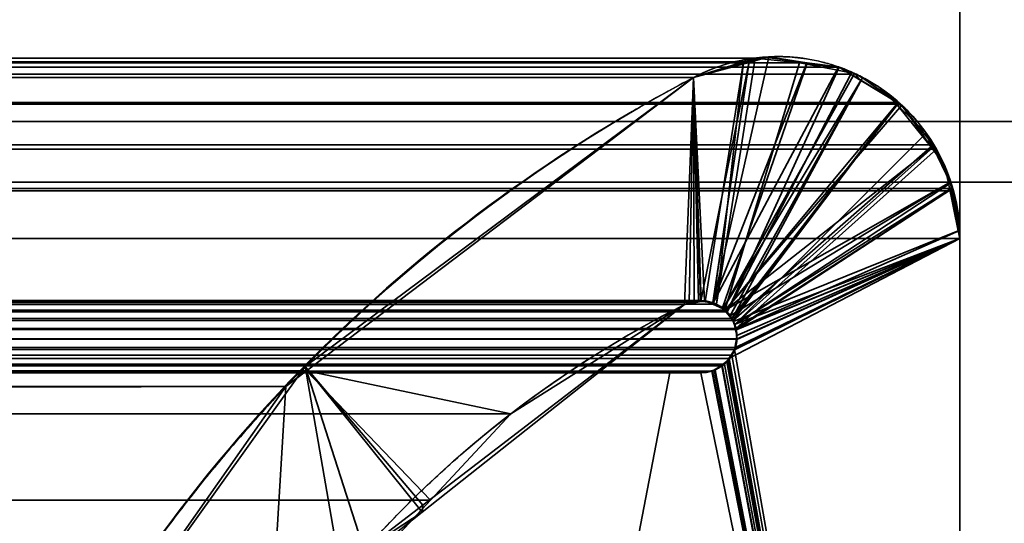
# Model space of a CAD drawing. Header units: millimetres. Extents: x -590 to 3690, y -120 to 127.
# Tile 551 of 656: x 1979.62 to 1983.68, y 9.59 to 11.67. Entities that reach past the tile are written whole.
import ezdxf

# ---------------------------------------------------------------- set-up
doc = ezdxf.new("R2010")
doc.units = ezdxf.units.MM
doc.layers.add('152', color=7, linetype='Continuous', true_color=0xffffff)

# ---------------------------------------------------------------- blocks, each defined once
blk = doc.blocks.new('UG_SURFACE_002')
at = {"layer": '152', "color": 252, "linetype": 'Continuous', "lineweight": 35}
for points in [[(2165, -31.2, 2203.0001), (2165, 108.2, 2203.0001), (835, 108.2, 2203.0001), (835, -31.2, 2203.0001)], [(985, -31.2, 2053), (985, 108.2, 2053), (2015.0001, 108.2, 2053), (2015.0001, -31.2, 2053)]]:
    blk.add_3dface(points, dxfattribs=at)
blk = doc.blocks.new('UG_SURFACE_097')
at = {"layer": '152', "color": 254, "linetype": 'Continuous', "lineweight": 35}
for points in [[(1999.75, -35, 2033.2501), (1999.75, 111.75, 2033.2501), (1000.25, 111.75, 2033.2501), (1000.25, -35, 2033.2501)], [(1987.5, 81, 2020.9999), (1975.75, 5, 2009.2499), (1975.75, 106.75, 2009.2499), (1975.8017, 107.1383, 2009.3017)], [(1975.75, 5, 2009.2499), (1987.5, 81, 2020.9999), (1979.5001, 13, 2013)], [(1992, 16, 2025.5001), (1992, -33, 2025.5001), (1008, -33, 2025.5001), (1008, 16, 2025.5001)], [(1987.5, 5, 2020.9999), (1987.5, 16, 2020.9999), (1012.5, 16, 2020.9999), (1012.5, 5, 2020.9999)], [(1987.5, 16, 2020.9999), (1987.5, 5, 2020.9999), (1983.5, 5, 2017), (1983.5, 13, 2017)], [(1983.5, 13, 2017), (1983.5, 5, 2017), (1016.5, 5, 2017), (1016.5, 13, 2017)]]:
    blk.add_3dface(points, dxfattribs=at)
blk = doc.blocks.new('UG_SURFACE_100')
at = {"layer": '152', "color": 254, "linetype": 'Continuous', "lineweight": 35}
for points in [[(1975.7978, 107.0496, 2009.2976), (1975.75, 106.75, 2009.2499), (1975.75, 5, 2009.2499), (1987.5, 81, 2020.9999)], [(1979.5001, 13, 2013), (1987.5, 81, 2020.9999), (1975.75, 5, 2009.2499)], [(1987.5, 16, -7), (1987.5, 5, -7), (1983.5, 5, -7), (1983.5, 13, -7)], [(1983.5, 13, 2017), (1983.5, 5, 2017), (1987.5, 5, 2020.9999), (1987.5, 16, 2020.9999)], [(1983.5, 13, -7), (1983.5, 5, -7), (1983.5, 5, 2017), (1983.5, 13, 2017)]]:
    blk.add_3dface(points, dxfattribs=at)
blk = doc.blocks.new('UG_SURFACE_127')
at = {"layer": '152', "color": 46, "linetype": 'Continuous', "lineweight": 35}
for points in [[(1017.345, 11.5126, 2016.155), (1017.1622, 11.4928, 2016.3379), (1982.8378, 11.4928, 2016.3379)], [(1017.345, 11.5126, 2016.155), (1982.8378, 11.4928, 2016.3379), (1982.655, 11.5126, 2016.155)], [(1982.655, 11.5126, 2016.155), (1982.6061, 11.4972, 2016.1061), (1017.3939, 11.4972, 2016.1061), (1017.345, 11.5126, 2016.155)], [(1982.6061, 11.4972, 2016.1061), (1982.655, 11.5126, 2016.155), (1982.4945, 10.4968, 2015.9945), (1982.4941, 10.4968, 2015.9941)], [(1982.5294, 10.4714, 2016.0294), (1982.4945, 10.4968, 2015.9945), (1982.655, 11.5126, 2016.155), (1982.8378, 11.4928, 2016.3379)], [(1016.9986, 11.475, 2016.5014), (1016.951, 11.4463, 2016.5491), (1983.049, 11.4463, 2016.5491)], [(1983.0014, 11.475, 2016.5014), (1982.8378, 11.4928, 2016.3379), (1017.1622, 11.4928, 2016.3379), (1016.9986, 11.475, 2016.5014)], [(1016.9986, 11.475, 2016.5014), (1983.049, 11.4463, 2016.5491), (1983.0014, 11.475, 2016.5014)], [(1017.3939, 11.4972, 2016.1061), (1982.6061, 11.4972, 2016.1061), (1982.3996, 11.4321, 2015.8994), (1017.6004, 11.4321, 2015.8994)], [(1982.4476, 10.5071, 2015.9476), (1982.4284, 10.5113, 2015.9285), (1982.3996, 11.4321, 2015.8994), (1982.6061, 11.4972, 2016.1061)], [(1982.6061, 11.4972, 2016.1061), (1982.4941, 10.4968, 2015.9941), (1982.4476, 10.5071, 2015.9476)], [(1982.5382, 10.4651, 2016.0382), (1982.5294, 10.4714, 2016.0294), (1982.8378, 11.4928, 2016.3379), (1983.0014, 11.475, 2016.5014)], [(1983.0014, 11.475, 2016.5014), (1983.049, 11.4463, 2016.5491), (1982.5382, 10.4651, 2016.0382)], [(1016.7549, 11.3286, 2016.7451), (1983.2451, 11.3286, 2016.7451), (1983.049, 11.4463, 2016.5491), (1016.951, 11.4463, 2016.5491)], [(1017.6004, 11.4321, 2015.8994), (1982.3996, 11.4321, 2015.8994), (1980.8016, 10.2216, 2014.3015)], [(1980.8016, 10.2216, 2014.3015), (1019.189, 10.1941, 2014.3108), (1017.6004, 11.4321, 2015.8994)], [(1980.8016, 10.2216, 2014.3015), (1982.3996, 11.4321, 2015.8994), (1982.3632, 10.4954, 2015.8632), (1981.6447, 10.0437, 2015.1448)], [(1982.4022, 10.5049, 2015.902), (1982.3632, 10.4954, 2015.8632), (1982.3996, 11.4321, 2015.8994)], [(1982.3996, 11.4321, 2015.8994), (1982.4284, 10.5113, 2015.9285), (1982.4022, 10.5049, 2015.902)], [(1982.5572, 10.438, 2016.0573), (1982.5382, 10.4651, 2016.0382), (1983.049, 11.4463, 2016.5491), (1983.2451, 11.3286, 2016.7451)], [(1016.7451, 11.3227, 2016.7549), (1016.6111, 11.1545, 2016.8889), (1983.3889, 11.1545, 2016.8889)], [(1983.2549, 11.3227, 2016.7549), (1983.2451, 11.3286, 2016.7451), (1016.7549, 11.3286, 2016.7451), (1016.7451, 11.3227, 2016.7549)], [(1016.7451, 11.3227, 2016.7549), (1983.3889, 11.1545, 2016.8889), (1983.2549, 11.3227, 2016.7549)], [(1983.2451, 11.3286, 2016.7451), (1982.5636, 10.429, 2016.0635), (1982.5572, 10.438, 2016.0573)], [(1983.2451, 11.3286, 2016.7451), (1983.2549, 11.3227, 2016.7549), (1983.3889, 11.1545, 2016.8889), (1982.5636, 10.429, 2016.0635)], [(1983.4033, 11.1364, 2016.9034), (1983.3889, 11.1545, 2016.8889), (1016.6111, 11.1545, 2016.8889), (1016.5967, 11.1364, 2016.9034)], [(1982.5749, 10.3964, 2016.0749), (1982.5636, 10.429, 2016.0635), (1983.3889, 11.1545, 2016.8889), (1983.4033, 11.1364, 2016.9034)], [(1016.5967, 11.1364, 2016.9034), (1016.5302, 10.9741, 2016.9699), (1983.4698, 10.9741, 2016.9699)], [(1016.5967, 11.1364, 2016.9034), (1983.4698, 10.9741, 2016.9699), (1983.4033, 11.1364, 2016.9034)], [(1983.4033, 11.1364, 2016.9034), (1983.4698, 10.9741, 2016.9699), (1982.5749, 10.3964, 2016.0749)], [(1016.5261, 10.9643, 2016.9737), (1016.5, 10.7678, 2017), (1983.5, 10.7678, 2017)], [(1983.4739, 10.9643, 2016.9737), (1983.4698, 10.9741, 2016.9699), (1016.5302, 10.9741, 2016.9699), (1016.5261, 10.9643, 2016.9737)], [(1016.5261, 10.9643, 2016.9737), (1983.5, 10.7678, 2017), (1983.4739, 10.9643, 2016.9737)], [(1983.4698, 10.9741, 2016.9699), (1982.5761, 10.3927, 2016.0761), (1982.5749, 10.3964, 2016.0749)], [(1983.4698, 10.9741, 2016.9699), (1983.4739, 10.9643, 2016.9737), (1983.5, 10.7678, 2017), (1982.5761, 10.3927, 2016.0761)], [(1016.5, 10.7678, 2017), (1016.5, 5, 2017), (1983.5, 5, 2017), (1983.5, 10.7678, 2017)], [(1983.5, 10.7678, 2017), (1983.5, 5, 2017), (1982.5585, 10.2861, 2016.0584), (1982.5689, 10.3095, 2016.0689)], [(1982.5689, 10.3095, 2016.0689), (1982.5726, 10.3176, 2016.0725), (1983.5, 10.7678, 2017)], [(1982.5726, 10.3176, 2016.0725), (1982.579, 10.3523, 2016.0789), (1983.5, 10.7678, 2017)], [(1982.579, 10.3523, 2016.0789), (1982.5789, 10.3539, 2016.0789), (1982.5761, 10.3927, 2016.0761), (1983.5, 10.7678, 2017)], [(1982.4945, 10.4968, 2015.9945), (1017.4706, 10.4714, 2016.0294), (1017.5055, 10.4968, 2015.9945)], [(1982.4945, 10.4968, 2015.9945), (1982.5294, 10.4714, 2016.0294), (1017.4706, 10.4714, 2016.0294)], [(1017.5524, 10.5071, 2015.9476), (1982.4476, 10.5071, 2015.9476), (1982.4941, 10.4968, 2015.9941), (1017.5059, 10.4968, 2015.9941)], [(1982.4284, 10.5113, 2015.9285), (1017.5524, 10.5071, 2015.9476), (1017.5716, 10.5113, 2015.9285)], [(1982.4284, 10.5113, 2015.9285), (1982.4476, 10.5071, 2015.9476), (1017.5524, 10.5071, 2015.9476)], [(1017.5716, 10.5113, 2015.9285), (1982.4022, 10.5049, 2015.902), (1982.4284, 10.5113, 2015.9285)], [(1017.5716, 10.5113, 2015.9285), (1017.5978, 10.5049, 2015.902), (1982.4022, 10.5049, 2015.902)], [(1017.6368, 10.4954, 2015.8632), (1982.3632, 10.4954, 2015.8632), (1982.4022, 10.5049, 2015.902), (1017.5978, 10.5049, 2015.902)], [(1981.6447, 10.0437, 2015.1448), (1017.6368, 10.4954, 2015.8632), (1018.3553, 10.0437, 2015.1448)], [(1981.6447, 10.0437, 2015.1448), (1982.3632, 10.4954, 2015.8632), (1017.6368, 10.4954, 2015.8632)], [(1982.5572, 10.438, 2016.0573), (1017.4428, 10.438, 2016.0573), (1017.4618, 10.4651, 2016.0382)], [(1017.4618, 10.4651, 2016.0382), (1017.4706, 10.4714, 2016.0294), (1982.5294, 10.4714, 2016.0294), (1982.5382, 10.4651, 2016.0382)], [(1982.5382, 10.4651, 2016.0382), (1982.5572, 10.438, 2016.0573), (1017.4618, 10.4651, 2016.0382)], [(1982.5749, 10.3964, 2016.0749), (1017.4251, 10.3964, 2016.0749), (1017.4364, 10.429, 2016.0635)], [(1017.4364, 10.429, 2016.0635), (1017.4428, 10.438, 2016.0573), (1982.5572, 10.438, 2016.0573), (1982.5636, 10.429, 2016.0635)], [(1982.5636, 10.429, 2016.0635), (1982.5749, 10.3964, 2016.0749), (1017.4364, 10.429, 2016.0635)], [(1982.5789, 10.3539, 2016.0789), (1017.4211, 10.3539, 2016.0789), (1017.4239, 10.3927, 2016.0761)], [(1017.4239, 10.3927, 2016.0761), (1017.4251, 10.3964, 2016.0749), (1982.5749, 10.3964, 2016.0749), (1982.5761, 10.3927, 2016.0761)], [(1982.5761, 10.3927, 2016.0761), (1982.5789, 10.3539, 2016.0789), (1017.4239, 10.3927, 2016.0761)], [(1017.421, 10.3523, 2016.0789), (1017.4211, 10.3539, 2016.0789), (1982.5726, 10.3176, 2016.0725)], [(1982.5726, 10.3176, 2016.0725), (1017.4274, 10.3176, 2016.0725), (1017.421, 10.3523, 2016.0789)], [(1017.4211, 10.3539, 2016.0789), (1982.5789, 10.3539, 2016.0789), (1982.579, 10.3523, 2016.0789)], [(1982.579, 10.3523, 2016.0789), (1982.5726, 10.3176, 2016.0725), (1017.4211, 10.3539, 2016.0789)], [(1982.5726, 10.3176, 2016.0725), (1982.5689, 10.3095, 2016.0689), (1017.4311, 10.3095, 2016.0689), (1017.4274, 10.3176, 2016.0725)], [(1017.4415, 10.2861, 2016.0584), (1017.4311, 10.3095, 2016.0689), (1982.5689, 10.3095, 2016.0689)], [(1017.4415, 10.2861, 2016.0584), (1982.5689, 10.3095, 2016.0689), (1982.5585, 10.2861, 2016.0584)], [(1982.5585, 10.2861, 2016.0584), (1982.5469, 10.2724, 2016.047), (1017.4531, 10.2724, 2016.047), (1017.4415, 10.2861, 2016.0584)], [(1017.4531, 10.2724, 2016.047), (1982.5469, 10.2724, 2016.047), (1982.5275, 10.2492, 2016.0275)], [(1017.4725, 10.2492, 2016.0275), (1017.4531, 10.2724, 2016.047), (1982.5275, 10.2492, 2016.0275)], [(1982.5275, 10.2492, 2016.0275), (1982.5162, 10.2429, 2016.0162), (1017.4838, 10.2429, 2016.0162), (1017.4725, 10.2492, 2016.0275)], [(1982.5162, 10.2429, 2016.0162), (1982.5275, 10.2492, 2016.0275), (1983.5, 5, 2017)], [(1983.5, 5, 2017), (1982.5275, 10.2492, 2016.0275), (1982.5469, 10.2724, 2016.047)], [(1982.5469, 10.2724, 2016.047), (1982.5585, 10.2861, 2016.0584), (1983.5, 5, 2017)], [(1017.4838, 10.2429, 2016.0162), (1982.5162, 10.2429, 2016.0162), (1982.4753, 10.2201, 2015.9752)], [(1017.5247, 10.2201, 2015.9752), (1017.4838, 10.2429, 2016.0162), (1982.4753, 10.2201, 2015.9752)], [(1982.4753, 10.2201, 2015.9752), (1982.4734, 10.2198, 2015.9733), (1017.5266, 10.2198, 2015.9733), (1017.5247, 10.2201, 2015.9752)], [(1017.5266, 10.2198, 2015.9733), (1982.4734, 10.2198, 2015.9733), (1982.4303, 10.2132, 2015.9302), (1017.5697, 10.2132, 2015.9302)], [(1982.4303, 10.2132, 2015.9302), (1982.3024, 10.2132, 2015.8024), (1017.6976, 10.2132, 2015.8024), (1017.5697, 10.2132, 2015.9302)], [(1017.8255, 9.5488, 2015.6744), (1017.6976, 10.2132, 2015.8024), (1982.3024, 10.2132, 2015.8024), (1982.1745, 9.5488, 2015.6744)], [(1019.4044, 10.0263, 2014.0955), (1019.189, 10.1941, 2014.3108), (1980.8016, 10.2216, 2014.3015)], [(1019.4044, 10.0263, 2014.0955), (1980.8016, 10.2216, 2014.3015), (1980.7161, 10.1568, 2014.2159)], [(1981.3129, 9.6878, 2014.8129), (1980.6449, 8.9716, 2014.1449), (1980.7161, 10.1568, 2014.2159), (1980.8016, 10.2216, 2014.3015)], [(1980.8016, 10.2216, 2014.3015), (1981.6447, 10.0437, 2015.1448), (1981.3129, 9.6878, 2014.8129)], [(1983.5, 5, 2017), (1982.1745, 9.5488, 2015.6744), (1982.3024, 10.2132, 2015.8024), (1982.4303, 10.2132, 2015.9302)], [(1982.4303, 10.2132, 2015.9302), (1982.4734, 10.2198, 2015.9733), (1982.4753, 10.2201, 2015.9752), (1983.5, 5, 2017)], [(1983.5, 5, 2017), (1982.4753, 10.2201, 2015.9752), (1982.5162, 10.2429, 2016.0162)], [(1980.7161, 10.1568, 2014.2159), (1020.3681, 8.6146, 2013.1319), (1019.4044, 10.0263, 2014.0955)], [(1980.7161, 10.1568, 2014.2159), (1979.6319, 8.6146, 2013.1319), (1020.3681, 8.6146, 2013.1319)], [(1979.6319, 8.6146, 2013.1319), (1980.7161, 10.1568, 2014.2159), (1980.6449, 8.9716, 2014.1449), (1980.4583, 8.6052, 2013.9582)], [(1018.3553, 10.0437, 2015.1448), (1981.3129, 9.6878, 2014.8129), (1981.6447, 10.0437, 2015.1448)], [(1018.3553, 10.0437, 2015.1448), (1018.6871, 9.6878, 2014.8129), (1981.3129, 9.6878, 2014.8129)], [(1980.6449, 8.9716, 2014.1449), (1018.6871, 9.6878, 2014.8129), (1019.3551, 8.9716, 2014.1449)], [(1980.6449, 8.9716, 2014.1449), (1981.3129, 9.6878, 2014.8129), (1018.6871, 9.6878, 2014.8129)]]:
    blk.add_3dface(points, dxfattribs=at)
blk = doc.blocks.new('UG_SURFACE_128')
at = {"layer": '152', "color": 46, "linetype": 'Continuous', "lineweight": 35}
for points in [[(1982.4793, 10.4973, 2015.9793), (1982.7112, 11.5176, 2016.2113), (1982.628, 11.4948, 2016.1281)], [(1982.4793, 10.4973, 2015.9793), (1982.5197, 10.4814, 2016.0198), (1982.8683, 11.4872, 2016.3684), (1982.7112, 11.5176, 2016.2113)], [(1982.6291, 11.4979, -7), (1982.6941, 11.5165, -7), (1982.8683, 11.4934, -7), (1982.4793, 10.503, -7)], [(1982.628, 11.4948, 2016.1281), (1982.7112, 11.5176, 2016.2113), (1982.6941, 11.5165, -7)], [(1982.6941, 11.5165, -7), (1982.6291, 11.4979, -7), (1982.628, 11.4948, 2016.1281)], [(1982.7112, 11.5176, 2016.2113), (1982.8683, 11.4934, -7), (1982.6941, 11.5165, -7)], [(1982.7112, 11.5176, 2016.2113), (1982.8683, 11.4872, 2016.3684), (1982.8683, 11.4934, -7)], [(1982.4302, 10.5096, -7), (1982.4206, 10.511, -7), (1982.3996, 11.4321, -7), (1982.6291, 11.4979, -7)], [(1982.6291, 11.4979, -7), (1982.3996, 11.4321, -7), (1982.3996, 11.4321, 2015.8994)], [(1982.3996, 11.4321, 2015.8994), (1982.628, 11.4948, 2016.1281), (1982.6291, 11.4979, -7)], [(1982.628, 11.4948, 2016.1281), (1982.3996, 11.4321, 2015.8994), (1982.4457, 10.5105, 2015.9457), (1982.4793, 10.4973, 2015.9793)], [(1982.6291, 11.4979, -7), (1982.4793, 10.503, -7), (1982.4302, 10.5096, -7)], [(1982.4803, 10.5024, -7), (1982.4793, 10.503, -7), (1982.8683, 11.4934, -7), (1982.9979, 11.4762, -7)], [(1982.9979, 11.4762, -7), (1983.0904, 11.4203, -7), (1982.522, 10.4776, -7), (1982.4803, 10.5024, -7)], [(1983.0645, 11.4492, 2016.5646), (1982.8683, 11.4872, 2016.3684), (1982.5197, 10.4814, 2016.0198), (1982.5225, 10.4783, 2016.0224)], [(1982.9979, 11.4762, -7), (1982.8683, 11.4934, -7), (1982.8683, 11.4872, 2016.3684)], [(1982.8683, 11.4872, 2016.3684), (1983.0645, 11.4492, 2016.5646), (1982.9979, 11.4762, -7)], [(1983.0904, 11.4203, -7), (1982.9979, 11.4762, -7), (1983.0645, 11.4492, 2016.5646)], [(1980.7957, 10.2394, -7), (1982.3996, 11.4321, -7), (1982.3632, 10.4954, -7), (1981.2819, 9.6672, -7)], [(1981.2795, 9.638, 2014.7796), (1982.3632, 10.4954, 2015.8632), (1982.3996, 11.4321, 2015.8994), (1980.7957, 10.2394, 2014.2958)], [(1980.7957, 10.2394, 2014.2958), (1982.3996, 11.4321, 2015.8994), (1982.3996, 11.4321, -7), (1980.7957, 10.2394, -7)], [(1982.3819, 10.5004, -7), (1982.3632, 10.4954, -7), (1982.3996, 11.4321, -7)], [(1982.3996, 11.4321, 2015.8994), (1982.3632, 10.4954, 2015.8632), (1982.3816, 10.4987, 2015.8815)], [(1982.3996, 11.4321, 2015.8994), (1982.3816, 10.4987, 2015.8815), (1982.4308, 10.5077, 2015.9309)], [(1982.3996, 11.4321, -7), (1982.4206, 10.511, -7), (1982.3819, 10.5004, -7)], [(1982.4308, 10.5077, 2015.9309), (1982.4457, 10.5105, 2015.9457), (1982.3996, 11.4321, 2015.8994)], [(1983.0974, 11.4309, 2016.5975), (1983.0645, 11.4492, 2016.5646), (1982.5225, 10.4783, 2016.0224), (1982.5503, 10.447, 2016.0501)], [(1982.5503, 10.447, 2016.0501), (1982.5596, 10.4365, 2016.0594), (1983.0974, 11.4309, 2016.5975)], [(1982.5596, 10.4365, 2016.0594), (1983.2405, 11.319, 2016.7403), (1983.1605, 11.3959, 2016.6605), (1983.0974, 11.4309, 2016.5975)], [(1983.0645, 11.4492, 2016.5646), (1983.0974, 11.4309, 2016.5975), (1983.0904, 11.4203, -7)], [(1983.2442, 11.3275, -7), (1983.0904, 11.4203, -7), (1983.0974, 11.4309, 2016.5975)], [(1983.0974, 11.4309, 2016.5975), (1983.1605, 11.3959, 2016.6605), (1983.2442, 11.3275, -7)], [(1983.0904, 11.4203, -7), (1983.2442, 11.3275, -7), (1982.5304, 10.4727, -7), (1982.522, 10.4776, -7)], [(1983.1605, 11.3959, 2016.6605), (1983.2405, 11.319, 2016.7403), (1983.2442, 11.3275, -7)], [(1983.2442, 11.3275, -7), (1983.2603, 11.3178, -7), (1982.5304, 10.4727, -7)], [(1982.5304, 10.4727, -7), (1983.2603, 11.3178, -7), (1983.3844, 11.1426, -7)], [(1983.3611, 11.2028, 2016.8612), (1983.2405, 11.319, 2016.7403), (1982.5596, 10.4365, 2016.0594), (1982.569, 10.4119, 2016.0689)], [(1983.2603, 11.3178, -7), (1983.2442, 11.3275, -7), (1983.2405, 11.319, 2016.7403)], [(1983.3844, 11.1426, -7), (1983.2603, 11.3178, -7), (1983.2405, 11.319, 2016.7403)], [(1983.2405, 11.319, 2016.7403), (1983.3611, 11.2028, 2016.8612), (1983.3844, 11.1426, -7)], [(1982.569, 10.4119, 2016.0689), (1983.3894, 11.1446, 2016.8893), (1983.3611, 11.2028, 2016.8612)], [(1983.3611, 11.2028, 2016.8612), (1983.3894, 11.1446, 2016.8893), (1983.3844, 11.1426, -7)], [(1982.5304, 10.4727, -7), (1983.3844, 11.1426, -7), (1983.4374, 11.0678, -7), (1983.4524, 10.996, -7)], [(1982.569, 10.4119, 2016.0689), (1983.4614, 10.9961, 2016.9613), (1983.3894, 11.1446, 2016.8893)], [(1983.4374, 11.0678, -7), (1983.3844, 11.1426, -7), (1983.3894, 11.1446, 2016.8893)], [(1983.3894, 11.1446, 2016.8893), (1983.4614, 10.9961, 2016.9613), (1983.4374, 11.0678, -7)], [(1983.4614, 10.9961, 2016.9613), (1983.4524, 10.996, -7), (1983.4374, 11.0678, -7)], [(1982.549, 10.4474, -7), (1982.5304, 10.4727, -7), (1983.4524, 10.996, -7)], [(1983.4524, 10.996, -7), (1983.4934, 10.799, -7), (1982.5655, 10.4249, -7), (1982.549, 10.4474, -7)], [(1983.4697, 10.9788, 2016.9697), (1983.4614, 10.9961, 2016.9613), (1982.569, 10.4119, 2016.0689)], [(1983.4934, 10.799, -7), (1983.4524, 10.996, -7), (1983.4614, 10.9961, 2016.9613)], [(1983.4614, 10.9961, 2016.9613), (1983.4697, 10.9788, 2016.9697), (1983.4934, 10.799, -7)], [(1982.569, 10.4119, 2016.0689), (1982.576, 10.3934, 2016.0761), (1983.4955, 10.7991, 2016.9954), (1983.4697, 10.9788, 2016.9697)], [(1983.4697, 10.9788, 2016.9697), (1983.4955, 10.7991, 2016.9954), (1983.4934, 10.799, -7)], [(1982.5685, 10.4125, -7), (1982.5655, 10.4249, -7), (1983.4934, 10.799, -7), (1983.5, 10.7678, -7)], [(1983.5, 10.7678, 2017), (1983.4955, 10.7991, 2016.9954), (1982.576, 10.3934, 2016.0761), (1982.5763, 10.3911, 2016.0761)], [(1983.5, 10.7678, -7), (1983.4934, 10.799, -7), (1983.4955, 10.7991, 2016.9954)], [(1983.4955, 10.7991, 2016.9954), (1983.5, 10.7678, 2017), (1983.5, 10.7678, -7)], [(1983.5, 10.7678, -7), (1983.5, 5, -7), (1982.5374, 10.2586, -7), (1982.5459, 10.2719, -7)], [(1982.5459, 10.2719, -7), (1982.5693, 10.3086, -7), (1983.5, 10.7678, -7)], [(1982.5737, 10.3904, -7), (1982.5685, 10.4125, -7), (1983.5, 10.7678, -7)], [(1983.5, 10.7678, -7), (1982.5693, 10.3086, -7), (1982.5695, 10.3092, -7)], [(1982.5695, 10.3092, -7), (1982.5767, 10.3523, -7), (1983.5, 10.7678, -7)], [(1983.5, 5, 2017), (1983.5, 10.7678, 2017), (1982.5789, 10.3503, 2016.0789), (1982.5697, 10.3094, 2016.0697)], [(1983.5, 10.7678, -7), (1982.5792, 10.3671, -7), (1982.5737, 10.3904, -7)], [(1982.5763, 10.3911, 2016.0761), (1982.5788, 10.3519, 2016.0787), (1982.5789, 10.3503, 2016.0789), (1983.5, 10.7678, 2017)], [(1982.5767, 10.3523, -7), (1982.5792, 10.3671, -7), (1983.5, 10.7678, -7)], [(1983.5, 10.7678, 2017), (1983.5, 5, 2017), (1983.5, 5, -7), (1983.5, 10.7678, -7)], [(1982.3632, 10.4954, -7), (1982.3632, 10.4954, 2015.8632), (1981.2795, 9.638, 2014.7796)], [(1981.2795, 9.638, 2014.7796), (1981.2819, 9.6672, -7), (1982.3632, 10.4954, -7)], [(1982.3819, 10.5004, -7), (1982.3816, 10.4987, 2015.8815), (1982.3632, 10.4954, 2015.8632)], [(1982.3632, 10.4954, 2015.8632), (1982.3632, 10.4954, -7), (1982.3819, 10.5004, -7)], [(1982.4206, 10.511, -7), (1982.4308, 10.5077, 2015.9309), (1982.3816, 10.4987, 2015.8815)], [(1982.3816, 10.4987, 2015.8815), (1982.3819, 10.5004, -7), (1982.4206, 10.511, -7)], [(1982.4206, 10.511, -7), (1982.4302, 10.5096, -7), (1982.4308, 10.5077, 2015.9309)], [(1982.4308, 10.5077, 2015.9309), (1982.4302, 10.5096, -7), (1982.4793, 10.503, -7)], [(1982.4793, 10.503, -7), (1982.4457, 10.5105, 2015.9457), (1982.4308, 10.5077, 2015.9309)], [(1982.4793, 10.503, -7), (1982.4793, 10.4973, 2015.9793), (1982.4457, 10.5105, 2015.9457)], [(1982.4793, 10.503, -7), (1982.4803, 10.5024, -7), (1982.4793, 10.4973, 2015.9793)], [(1982.4793, 10.4973, 2015.9793), (1982.4803, 10.5024, -7), (1982.522, 10.4776, -7)], [(1982.522, 10.4776, -7), (1982.5197, 10.4814, 2016.0198), (1982.4793, 10.4973, 2015.9793)], [(1982.522, 10.4776, -7), (1982.5225, 10.4783, 2016.0224), (1982.5197, 10.4814, 2016.0198)], [(1982.5225, 10.4783, 2016.0224), (1982.522, 10.4776, -7), (1982.5304, 10.4727, -7)], [(1982.549, 10.4474, -7), (1982.5503, 10.447, 2016.0501), (1982.5225, 10.4783, 2016.0224)], [(1982.5225, 10.4783, 2016.0224), (1982.5304, 10.4727, -7), (1982.549, 10.4474, -7)], [(1982.5503, 10.447, 2016.0501), (1982.549, 10.4474, -7), (1982.5655, 10.4249, -7)], [(1982.5655, 10.4249, -7), (1982.5596, 10.4365, 2016.0594), (1982.5503, 10.447, 2016.0501)], [(1982.5655, 10.4249, -7), (1982.569, 10.4119, 2016.0689), (1982.5596, 10.4365, 2016.0594)], [(1982.5655, 10.4249, -7), (1982.5685, 10.4125, -7), (1982.569, 10.4119, 2016.0689)], [(1982.569, 10.4119, 2016.0689), (1982.5685, 10.4125, -7), (1982.5737, 10.3904, -7)], [(1982.5737, 10.3904, -7), (1982.576, 10.3934, 2016.0761), (1982.569, 10.4119, 2016.0689)], [(1982.5737, 10.3904, -7), (1982.5763, 10.3911, 2016.0761), (1982.576, 10.3934, 2016.0761)], [(1982.5763, 10.3911, 2016.0761), (1982.5737, 10.3904, -7), (1982.5792, 10.3671, -7)], [(1982.5792, 10.3671, -7), (1982.5788, 10.3519, 2016.0787), (1982.5763, 10.3911, 2016.0761)], [(1982.5767, 10.3523, -7), (1982.5695, 10.3092, -7), (1982.5696, 10.3092, 2016.0697)], [(1982.5696, 10.3092, 2016.0697), (1982.5697, 10.3094, 2016.0697), (1982.5767, 10.3523, -7)], [(1982.5767, 10.3523, -7), (1982.5697, 10.3094, 2016.0697), (1982.5789, 10.3503, 2016.0789)], [(1982.5792, 10.3671, -7), (1982.5767, 10.3523, -7), (1982.5788, 10.3519, 2016.0787)], [(1982.5789, 10.3503, 2016.0789), (1982.5788, 10.3519, 2016.0787), (1982.5767, 10.3523, -7)], [(1982.5693, 10.3086, -7), (1982.5459, 10.2719, -7), (1982.5469, 10.2717, 2016.047)], [(1983.5, 5, 2017), (1982.5697, 10.3094, 2016.0697), (1982.5696, 10.3092, 2016.0697), (1982.5469, 10.2717, 2016.047)], [(1982.5695, 10.3092, -7), (1982.5693, 10.3086, -7), (1982.5469, 10.2717, 2016.047)], [(1982.5469, 10.2717, 2016.047), (1982.5696, 10.3092, 2016.0697), (1982.5695, 10.3092, -7)], [(1983.5, 5, -7), (1982.4885, 10.225, -7), (1982.5175, 10.2449, -7), (1982.5374, 10.2586, -7)], [(1982.5374, 10.2586, -7), (1982.5175, 10.2449, -7), (1982.5177, 10.2465, 2016.0177)], [(1983.5, 5, 2017), (1982.542, 10.2636, 2016.042), (1982.5177, 10.2465, 2016.0177)], [(1982.5177, 10.2465, 2016.0177), (1982.542, 10.2636, 2016.042), (1982.5374, 10.2586, -7)], [(1982.5459, 10.2719, -7), (1982.5374, 10.2586, -7), (1982.542, 10.2636, 2016.042)], [(1982.542, 10.2636, 2016.042), (1982.5469, 10.2717, 2016.047), (1982.5459, 10.2719, -7)], [(1982.5469, 10.2717, 2016.047), (1982.542, 10.2636, 2016.042), (1983.5, 5, 2017)], [(1979.6319, 8.6146, -7), (1980.7957, 10.2394, -7), (1981.039, 9.4812, -7), (1980.5357, 8.6475, -7)], [(1980.5156, 8.6345, 2014.0157), (1980.9464, 9.3745, 2014.4465), (1980.7957, 10.2394, 2014.2958), (1979.6319, 8.6146, 2013.1319)], [(1980.7957, 10.2394, -7), (1979.6319, 8.6146, -7), (1979.6319, 8.6146, 2013.1319), (1980.7957, 10.2394, 2014.2958)], [(1981.2819, 9.6672, -7), (1981.039, 9.4812, -7), (1980.7957, 10.2394, -7)], [(1980.7957, 10.2394, 2014.2958), (1980.9464, 9.3745, 2014.4465), (1981.2795, 9.638, 2014.7796)], [(1983.5, 5, -7), (1982.1745, 9.5488, -7), (1982.3024, 10.2132, -7), (1982.4303, 10.2132, -7)], [(1982.4303, 10.2132, 2015.9302), (1982.3024, 10.2132, 2015.8024), (1982.1745, 9.5488, 2015.6744), (1983.5, 5, 2017)], [(1982.1745, 9.5488, 2015.6744), (1982.3024, 10.2132, 2015.8024), (1982.3024, 10.2132, -7), (1982.1745, 9.5488, -7)], [(1982.4303, 10.2132, 2015.9302), (1982.4303, 10.2132, -7), (1982.3024, 10.2132, -7), (1982.3024, 10.2132, 2015.8024)], [(1982.4303, 10.2132, -7), (1982.4775, 10.2228, -7), (1982.4885, 10.225, -7), (1983.5, 5, -7)], [(1982.4775, 10.2228, -7), (1982.4303, 10.2132, -7), (1982.4303, 10.2132, 2015.9302)], [(1982.4303, 10.2132, 2015.9302), (1982.4778, 10.2223, 2015.9779), (1982.4775, 10.2228, -7)], [(1982.4778, 10.2223, 2015.9779), (1982.4303, 10.2132, 2015.9302), (1983.5, 5, 2017)], [(1982.4885, 10.225, -7), (1982.4775, 10.2228, -7), (1982.4778, 10.2223, 2015.9779)], [(1982.4778, 10.2223, 2015.9779), (1982.4854, 10.2238, 2015.9855), (1982.4885, 10.225, -7)], [(1983.5, 5, 2017), (1982.4854, 10.2238, 2015.9855), (1982.4778, 10.2223, 2015.9779)], [(1982.5177, 10.2465, 2016.0177), (1982.4854, 10.2238, 2015.9855), (1983.5, 5, 2017)], [(1982.4854, 10.2238, 2015.9855), (1982.5177, 10.2465, 2016.0177), (1982.5175, 10.2449, -7)], [(1982.5175, 10.2449, -7), (1982.4885, 10.225, -7), (1982.4854, 10.2238, 2015.9855)], [(1981.039, 9.4812, -7), (1981.2795, 9.638, 2014.7796), (1980.9464, 9.3745, 2014.4465)], [(1981.039, 9.4812, -7), (1981.2819, 9.6672, -7), (1981.2795, 9.638, 2014.7796)]]:
    blk.add_3dface(points, dxfattribs=at)
blk = doc.blocks.new('UG_SURFACE_135')
at = {"layer": '152', "color": 14, "linetype": 'Continuous', "lineweight": 35}
for points in [[(1991.8, -35, 2025.3), (1991.8, 14, 2025.3), (1008.2, 14, 2025.3), (1008.2, -35, 2025.3)], [(1990.5, 14, 2023.9999), (1987.7501, 11.25, 2021.25), (1012.2499, 11.25, 2021.25), (1009.5, 14, 2023.9999)], [(1987.7501, 11.25, 2021.25), (1987.7501, -47, 2021.25), (1012.2499, -47, 2021.25), (1012.2499, 11.25, 2021.25)]]:
    blk.add_3dface(points, dxfattribs=at)
blk = doc.blocks.new('UG_SURFACE_136')
at = {"layer": '152', "color": 7, "linetype": 'Continuous', "lineweight": 35}
for points in [[(1012.2499, 11, 2021.25), (1012.2499, -47, 2021.25), (1987.7501, -47, 2021.25), (1987.7501, 11, 2021.25)], [(1987.5, 11, 2020.9999), (1012.5, 11, 2020.9999), (1012.2499, 11, 2021.25), (1987.7501, 11, 2021.25)], [(1987.5, 11, 2020.9999), (1987.5, -47, 2020.9999), (1012.5, -47, 2020.9999), (1012.5, 11, 2020.9999)]]:
    blk.add_3dface(points, dxfattribs=at)

msp = doc.modelspace()

# ---------------------------------------------------------------- linework, layer by layer
at = {"layer": '152', "color": 252, "linetype": 'Continuous', "lineweight": -3, "true_color": 0x939598}
for p, q in [((1983.5, 13, -7), (1983.5, 5, -7)), ((1983.5, 13, 2017), (1983.5, 5, 2017)), ((1983.5, 5, 2017), (1983.5, 13, 2017)), ((1982.3995, 11.4321, 2015.8995), (1017.6005, 11.4321, 2015.8995)), ((1982.3995, 11.4321, -7), (1982.3995, 11.4321, 2015.8995)), ((1987.75, 11.25, 2021.25), (1012.25, 11.25, 2021.25)), ((1987.75, 11, 2021.25), (1012.25, 11, 2021.25)), ((1987.5, 11, 2021), (1012.5, 11, 2021)), ((1983.5, 10.7678, 2017), (1016.5, 10.7678, 2017)), ((1983.5, 10.7678, -7), (1983.5, 10.7678, 2017)), ((1983.5, 5, 2017), (1983.5, 10.7678, 2017)), ((1983.5, 10.7678, 2017), (1983.5, 5, 2017)), ((1983.5, 10.7678, -7), (1983.5, 5, -7)), ((1982.3633, 10.4954, 2015.8633), (1017.6367, 10.4954, 2015.8633)), ((1982.3633, 10.4954, -7), (1982.3633, 10.4954, 2015.8633)), ((1982.4303, 10.2132, 2015.9303), (1017.5697, 10.2132, 2015.9303)), ((1982.3024, 10.2132, 2015.8024), (1017.6976, 10.2132, 2015.8024)), ((1982.1745, 9.5488, -7), (1982.3024, 10.2132, -7)), ((1982.1745, 9.5488, 2015.6745), (1982.3024, 10.2132, 2015.8024)), ((1982.1745, 9.5488, 2015.6745), (1982.3024, 10.2132, 2015.8024)), ((1982.4303, 10.2132, 2015.9303), (1982.3024, 10.2132, 2015.8024)), ((1982.3024, 10.2132, -7), (1982.4303, 10.2132, -7)), ((1982.3024, 10.2132, 2015.8024), (1982.4303, 10.2132, 2015.9303)), ((1982.3024, 10.2132, -7), (1982.3024, 10.2132, 2015.8024)), ((1982.4303, 10.2132, -7), (1982.4303, 10.2132, 2015.9303))]:
    msp.add_line(p, q, dxfattribs=at)
at = {"layer": '152', "color": 252, "linetype": 'Continuous', "lineweight": -3, "true_color": 0x939598, "extrusion": (0, 0, -1)}
for centre, radius, start, end in [((-1982.7493, 10.7678, 7), 0.7507, 62.2347, 180), ((-1985.4178, 5.6991, 7), 6.479, 26.74364, 62.23472)]:
    msp.add_arc(centre, radius, start, end, dxfattribs=at)
at = {"layer": '152', "color": 252, "linetype": 'Continuous', "lineweight": -3, "true_color": 0x939598}
for centre, radius, start, end in [((1984.3794, 6.491, -7), 4.4833, 116.7246, 159.6074), ((1982.4303, 10.3622, -7), 0.1491, 270, 116.7246)]:
    msp.add_arc(centre, radius, start, end, dxfattribs=at)
for points, knots in [([(1983.5, 10.7678, 2017), (1983.5, 10.8345, 2017), (1983.4907, 10.9021, 2016.9907), (1983.457, 11.0262, 2016.957), (1983.4325, 11.0845, 2016.9325), (1983.3621, 11.2096, 2016.8621), (1983.3105, 11.2721, 2016.8105), (1983.1777, 11.3931, 2016.6777), (1983.0904, 11.4432, 2016.5904), (1982.8891, 11.515, 2016.3891), (1982.7704, 11.5272, 2016.2704), (1982.5682, 11.5016, 2016.0682), (1982.4813, 11.4752, 2015.9813), (1982.3995, 11.4321, 2015.8995)], [0, 0, 0, 0, 0.103365, 0.103365, 0.20588, 0.20588, 0.351028, 0.351028, 0.553091, 0.553091, 0.808468, 0.808468, 1, 1, 1, 1]), ([(1980.1771, 8.0532, 2013.6771), (1980.4001, 8.653, 2013.9001), (1980.7318, 9.1552, 2014.2318), (1981.485, 9.9588, 2014.985), (1981.9139, 10.2691, 2015.4139), (1982.3633, 10.4954, 2015.8633)], [0, 0, 0, 0, 0.5, 0.5, 1, 1, 1, 1]), ([(1982.3633, 10.4954, 2015.8633), (1982.384, 10.5058, 2015.884), (1982.4064, 10.511, 2015.9064), (1982.4507, 10.5116, 2015.9507), (1982.4733, 10.5068, 2015.9733), (1982.51, 10.4894, 2016.01), (1982.525, 10.4789, 2016.025), (1982.5478, 10.455, 2016.0478), (1982.5566, 10.4428, 2016.0566), (1982.5691, 10.418, 2016.0691), (1982.5735, 10.4057, 2016.0735), (1982.5789, 10.3798, 2016.0789), (1982.5799, 10.3658, 2016.0799), (1982.5782, 10.3404, 2016.0782), (1982.5759, 10.3285, 2016.0759), (1982.5689, 10.3062, 2016.0689), (1982.5641, 10.2956, 2016.0641), (1982.5498, 10.2715, 2016.0498), (1982.539, 10.2591, 2016.039), (1982.5115, 10.2355, 2016.0115), (1982.4936, 10.2259, 2015.9936), (1982.4606, 10.2155, 2015.9606), (1982.4454, 10.2132, 2015.9454), (1982.4303, 10.2132, 2015.9303)], [0, 0, 0, 0, 0.141548, 0.141548, 0.284666, 0.284666, 0.389443, 0.389443, 0.46611, 0.46611, 0.526803, 0.526803, 0.58803, 0.58803, 0.641999, 0.641999, 0.697808, 0.697808, 0.78399, 0.78399, 0.903767, 0.903767, 1, 1, 1, 1])]:
    msp.add_open_spline(points, degree=3, knots=knots, dxfattribs=at)
for points, weights in [([(1983.5, 10.7678, 2017), (1983.5, 11.1915, 2017), (1983.2294, 11.5633, 2016.7294), (1982.7745, 11.6295, 2016.2745), (1982.3995, 11.4321, 2015.8995)], [1, 0.758396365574, 0.677861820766, 0.758396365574, 1]), ([(1982.3995, 11.4321, 2015.8995), (1981.5046, 10.9609, 2015.0046), (1980.7201, 10.3138, 2014.2201), (1980.087, 9.5179, 2013.587), (1979.6318, 8.6146, 2013.1318)], [1, 0.976209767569, 0.968279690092, 0.976209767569, 1]), ([(1980.1771, 8.0532, 2013.6771), (1980.4729, 8.8488, 2013.9729), (1980.9582, 9.5535, 2014.4582), (1981.6051, 10.1137, 2015.1051), (1982.3633, 10.4954, 2015.8633)], [1, 0.965395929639, 0.953861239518, 0.965395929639, 1])]:
    msp.add_rational_spline(points, weights, degree=4, dxfattribs=at)
msp.add_open_spline([(1982.3995, 11.4321, 2015.8995), (1981.3146, 10.861, 2014.8146), (1980.3057, 9.9519, 2013.8057), (1979.6318, 8.6146, 2013.1318)], degree=3, dxfattribs=at)
msp.add_rational_spline([(1982.3633, 10.4954, 2015.8633), (1982.4009, 10.5143, 2015.9009), (1982.4519, 10.5218, 2015.9519), (1982.4991, 10.501, 2015.9991), (1982.5616, 10.4444, 2016.0616), (1982.587, 10.3994, 2016.087), (1982.5845, 10.3479, 2016.0845), (1982.5542, 10.2692, 2016.0542), (1982.5214, 10.2294, 2016.0214), (1982.4725, 10.2132, 2015.9725), (1982.4303, 10.2132, 2015.9303)], [1, 1, 0.979485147, 1, 1, 0.979485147, 1, 1, 0.979485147, 1, 1], degree=4, knots=[0, 0, 0, 0, 0, 0.333333, 0.333333, 0.333333, 0.666667, 0.666667, 0.666667, 1, 1, 1, 1, 1], dxfattribs=at)

# ---------------------------------------------------------------- block references
for name in ['UG_SURFACE_097', 'UG_SURFACE_100', 'UG_SURFACE_002', 'UG_SURFACE_135', 'UG_SURFACE_127', 'UG_SURFACE_128', 'UG_SURFACE_136']:
    msp.add_blockref(name, (0, 0), dxfattribs=at)

doc.saveas('drawing.dxf')
